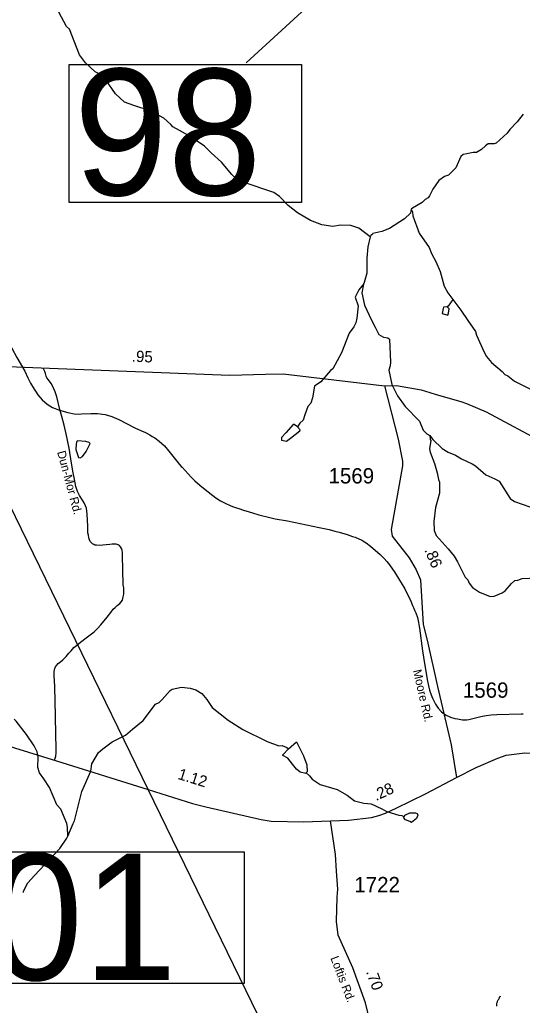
# Model space of a CAD drawing. Extents: x 1950930 to 2061844, y 904556 to 1017002.
# Drawn here: x 2040162 to 2045736, y 940233 to 951158 of the extents above; entities that cross this region are included whole.
import ezdxf

# ---------------------------------------------------------------- set-up
doc = ezdxf.new("R2010")
doc.units = 0
for name, color, linetype in [('Exist Hydrographic Creek Single Shore', 7, 'Continuous'), ('Exist Hydrographic Misc Water Feature', 7, 'Continuous'), ('Exist Road Non-System Type 51', 7, 'Continuous'), ('Exist Road Non-System Type 51 Label', 7, 'Continuous'), ('Exist Road Primary US Attributed', 7, 'Continuous'), ('Exist Road Primary US Mileage Hundredths English Label', 7, 'Continuous'), ('Exist Road Primary US Structure Standard Bridge CELL', 7, 'Continuous'), ('Exist Road Secondary Structure Culvert Number Label', 7, 'Continuous'), ('Exist Road Secondary Structure Standard Bridge Number Label', 7, 'Continuous'), ('Exist Road Secondary Type 41 Attributed', 7, 'Continuous'), ('Exist Road Secondary Type 51 Attributed', 7, 'Continuous'), ('Exist Road Secondary Type 51 Label', 7, 'Continuous'), ('Exist Road Secondary Type 51 Number Label', 7, 'Continuous'), ('Exist Utilities Electrical Transmission Line', 7, 'Continuous')]:
    doc.layers.add(name, color=color, linetype=linetype)

msp = doc.modelspace()

# ---------------------------------------------------------------- linework, layer by layer
at = {"layer": 'Exist Hydrographic Creek Single Shore'}
msp.add_lwpolyline([(2040202, 941484), (2040205, 941497), (2040253, 941589), (2040327, 941673), (2040606, 941972), (2040684, 942084), (2040696, 942108)], dxfattribs=at)
at = {"layer": 'Exist Hydrographic Misc Water Feature'}
for p, q in [((2043656, 945490), (2043705, 945477)), ((2043853, 945430), (2043881, 945421)), ((2044741, 943637), (2044748, 943622)), ((2045725, 943463), (2045747, 943463))]:
    msp.add_line(p, q, dxfattribs=at)
for points in [[(2044048, 948752), (2043924, 948846), (2043891, 948860), (2043833, 948878), (2043718, 948880), (2043636, 948867), (2043514, 948883), (2043387, 948933), (2043241, 949017), (2043141, 949098), (2043043, 949198), (2042981, 949242), (2042641, 949358), (2042588, 949369), (2042516, 949443), (2042398, 949577), (2042284, 949683), (2042210, 949755), (2042040, 949870), (2041860, 949970), (2041839, 949998), (2041761, 950066), (2041601, 950152), (2041483, 950189), (2041427, 950205), (2041325, 950245), (2041225, 950337), (2041117, 950491), (2041052, 950553), (2040998, 950580), (2040890, 950680), (2040826, 950768), (2040713, 951052), (2040679, 951082), (2040597, 951240)], [(2045747, 950111), (2045679, 950027), (2045596, 949939), (2045570, 949899), (2045448, 949791), (2045424, 949781), (2045356, 949783), (2045328, 949761), (2045282, 949719), (2045228, 949687), (2045192, 949686), (2045120, 949670), (2045080, 949664), (2045054, 949642), (2045000, 949516), (2044916, 949436), (2044872, 949418), (2044810, 949376), (2044743, 949281), (2044707, 949205), (2044691, 949185), (2044657, 949165), (2044625, 949133), (2044517, 949069), (2044505, 949057)], [(2044505, 949057), (2044495, 949013), (2044431, 948949), (2044264, 948842), (2044178, 948812), (2044078, 948788), (2044072, 948772), (2044060, 948772), (2044048, 948752)], [(2044505, 949057), (2044519, 949029), (2044521, 948985), (2044594, 948793), (2044702, 948634), (2044730, 948567), (2044778, 948477), (2044824, 948366), (2044871, 948206), (2044909, 948130), (2044965, 948058)], [(2044048, 948752), (2044024, 948640), (2044012, 948514), (2044011, 948350), (2043981, 948244), (2043973, 948228)], [(2043973, 948228), (2043923, 948162), (2043883, 948084), (2043915, 947986), (2043899, 947848), (2043889, 947796), (2043868, 947752), (2043816, 947682), (2043730, 947465), (2043636, 947289), (2043610, 947271), (2043501, 947143), (2043431, 947095), (2043409, 946967), (2043391, 946907), (2043357, 946871), (2043325, 946779), (2043304, 946719), (2043269, 946685), (2043244, 946645)], [(2043973, 948228), (2043957, 948132), (2043987, 947992), (2044063, 947828), (2044104, 947750), (2044144, 947670), (2044196, 947639), (2044244, 947631), (2044262, 947616), (2044274, 947361), (2044270, 947321), (2044255, 947272), (2044289, 947115), (2044351, 946989), (2044437, 946869), (2044596, 946707), (2044638, 946609), (2044678, 946569), (2044712, 946550)], [(2044965, 948058), (2044915, 947982), (2044903, 947974)], [(2044965, 948058), (2045055, 947938), (2045131, 947824), (2045218, 947700), (2045228, 947660), (2045312, 947473), (2045340, 947424), (2045394, 947357), (2045512, 947259), (2045543, 947225), (2045574, 947209), (2045649, 947153), (2045887, 947032)], [(2044857, 947956), (2044847, 947902), (2044909, 947882), (2044919, 947904)], [(2044903, 947974), (2044861, 947970), (2044857, 947956)], [(2044919, 947904), (2044925, 947954), (2044903, 947974)], [(2040030, 947606), (2040076, 947516), (2040131, 947415), (2040218, 947263), (2040252, 947188), (2040282, 947129)], [(2040282, 947129), (2040321, 947063), (2040336, 947040)], [(2040282, 947129), (2040321, 947063), (2040336, 947040)], [(2040336, 947040), (2040363, 947001), (2040412, 946943), (2040465, 946897)], [(2040336, 947040), (2040363, 947001), (2040412, 946943), (2040465, 946897)], [(2040465, 946897), (2040527, 946861), (2040603, 946831), (2040697, 946803), (2040765, 946789), (2040811, 946787), (2040848, 946789)], [(2040465, 946897), (2040527, 946861), (2040603, 946831), (2040697, 946803), (2040765, 946789), (2040811, 946787), (2040848, 946789)], [(2040848, 946789), (2040949, 946794), (2041023, 946793)], [(2040848, 946789), (2040949, 946794), (2041023, 946793)], [(2041023, 946793), (2041109, 946781), (2041185, 946758)], [(2041023, 946793), (2041109, 946781), (2041185, 946758)], [(2041185, 946758), (2041262, 946725), (2041440, 946634), (2041481, 946615), (2041513, 946601)], [(2041185, 946758), (2041262, 946725), (2041440, 946634), (2041481, 946615), (2041513, 946601)], [(2041513, 946601), (2041556, 946583), (2041606, 946556), (2041632, 946539)], [(2041513, 946601), (2041556, 946583), (2041606, 946556), (2041632, 946539)], [(2043244, 946645), (2043206, 946671), (2043194, 946671), (2043112, 946578)], [(2043164, 946519), (2043268, 946601), (2043272, 946613), (2043244, 946645)], [(2040896, 946482), (2040804, 946490), (2040792, 946480), (2040784, 946408), (2040786, 946392)], [(2041632, 946539), (2041659, 946523), (2041709, 946487), (2041768, 946434), (2041817, 946377), (2041921, 946245), (2041953, 946207)], [(2041632, 946539), (2041659, 946523), (2041709, 946487), (2041768, 946434), (2041817, 946377), (2041921, 946245), (2041953, 946207)], [(2043112, 946578), (2043064, 946528), (2043064, 946496), (2043120, 946488), (2043164, 946519)], [(2044712, 946550), (2044714, 946505), (2044722, 946494), (2044708, 946403), (2044714, 946365), (2044761, 946237), (2044793, 946136), (2044805, 946062), (2044817, 946033), (2044819, 945910), (2044775, 945751), (2044755, 945597), (2044760, 945497), (2044780, 945440), (2044912, 945292), (2044980, 945212), (2045018, 945148), (2045103, 944980), (2045133, 944950), (2045147, 944912), (2045185, 944864), (2045263, 944812), (2045381, 944765), (2045425, 944769), (2045511, 944805), (2045547, 944829), (2045615, 944909), (2045653, 944943), (2045685, 944945), (2045735, 944963), (2045899, 944971)], [(2044712, 946550), (2044742, 946506), (2044848, 946406), (2044914, 946364), (2044996, 946332), (2045060, 946290), (2045181, 946236), (2045216, 946212), (2045333, 946113), (2045433, 946069), (2045481, 946041), (2045601, 945849), (2045651, 945817), (2045821, 945759), (2045875, 945728), (2045983, 945646), (2046016, 945632), (2046522, 945615), (2046634, 945609), (2046727, 945645), (2046759, 945645), (2046850, 945621), (2046908, 945635)], [(2040786, 946392), (2040812, 946306), (2040832, 946302), (2040860, 946316), (2040898, 946370)], [(2040898, 946370), (2040942, 946460), (2040932, 946472), (2040896, 946482)], [(2041953, 946207), (2041962, 946197), (2042063, 946087)], [(2042063, 946087), (2042104, 946047), (2042159, 945998), (2042219, 945949)], [(2042063, 946087), (2042104, 946047), (2042159, 945998), (2042219, 945949)], [(2042219, 945949), (2042336, 945859), (2042388, 945825), (2042448, 945794), (2042496, 945773)], [(2042219, 945949), (2042336, 945859), (2042388, 945825), (2042448, 945794), (2042496, 945773)], [(2042496, 945773), (2042521, 945763), (2042555, 945751)], [(2042496, 945773), (2042521, 945763), (2042555, 945751)], [(2042555, 945751), (2042591, 945738), (2042645, 945721)], [(2042555, 945751), (2042591, 945738), (2042645, 945721)], [(2042645, 945721), (2042707, 945702), (2042743, 945691)], [(2042645, 945721), (2042707, 945702), (2042743, 945691)], [(2042743, 945691), (2042813, 945671), (2042937, 945640), (2042995, 945627)], [(2042743, 945691), (2042813, 945671), (2042937, 945640), (2042995, 945627)], [(2042995, 945627), (2043133, 945602), (2043483, 945531), (2043593, 945506), (2043656, 945490)], [(2042995, 945627), (2043133, 945602), (2043483, 945531), (2043593, 945506), (2043656, 945490)], [(2043705, 945477), (2043794, 945450), (2043853, 945430)], [(2043705, 945477), (2043794, 945450), (2043853, 945430)], [(2043881, 945421), (2043922, 945405), (2043948, 945393)], [(2043881, 945421), (2043922, 945405), (2043948, 945393)], [(2043948, 945393), (2043962, 945386), (2043968, 945383)], [(2043948, 945393), (2043962, 945386), (2043968, 945383)], [(2043968, 945383), (2044005, 945360), (2044053, 945323), (2044158, 945231), (2044198, 945193), (2044203, 945187)], [(2043968, 945383), (2044005, 945360), (2044053, 945323), (2044158, 945231), (2044198, 945193), (2044203, 945187)], [(2044203, 945187), (2044233, 945153), (2044262, 945115), (2044321, 945029), (2044405, 944899), (2044422, 944869)], [(2044203, 945187), (2044233, 945153), (2044262, 945115), (2044321, 945029), (2044405, 944899), (2044422, 944869)], [(2044422, 944869), (2044433, 944850), (2044499, 944711), (2044520, 944664)], [(2044422, 944869), (2044433, 944850), (2044499, 944711), (2044520, 944664)], [(2044520, 944664), (2044529, 944643), (2044541, 944613)], [(2044520, 944664), (2044529, 944643), (2044541, 944613)], [(2044541, 944613), (2044554, 944584), (2044572, 944530)], [(2044541, 944613), (2044554, 944584), (2044572, 944530)], [(2044572, 944530), (2044585, 944475), (2044593, 944432)], [(2044572, 944530), (2044585, 944475), (2044593, 944432)], [(2044593, 944432), (2044597, 944413), (2044630, 944161), (2044651, 944021), (2044685, 943826), (2044695, 943775), (2044707, 943728), (2044725, 943676), (2044741, 943637)], [(2044593, 944432), (2044597, 944413), (2044630, 944161), (2044651, 944021), (2044685, 943826), (2044695, 943775), (2044707, 943728), (2044725, 943676), (2044741, 943637)], [(2040696, 942108), (2040754, 942248), (2040768, 942278), (2040849, 942602), (2040949, 942830), (2040963, 942908), (2041036, 943034), (2041082, 943077), (2041186, 943155), (2041334, 943227), (2041412, 943295), (2041532, 943391), (2041668, 943570), (2041707, 943590), (2041743, 943624), (2041829, 943722), (2041853, 943738), (2041955, 943758), (2042051, 943750), (2042117, 943731), (2042181, 943691)], [(2042181, 943691), (2042239, 943623), (2042296, 943535), (2042474, 943393), (2042636, 943289), (2042906, 943156), (2043036, 943108), (2043072, 943114), (2043124, 943092), (2043142, 943076)], [(2044748, 943622), (2044775, 943571), (2044804, 943525), (2044839, 943485), (2044884, 943452)], [(2044748, 943622), (2044775, 943571), (2044804, 943525), (2044839, 943485), (2044884, 943452)], [(2044884, 943452), (2044941, 943427), (2044989, 943413), (2045016, 943407)], [(2044884, 943452), (2044941, 943427), (2044989, 943413), (2045016, 943407)], [(2045116, 943398), (2045142, 943401), (2045275, 943435), (2045334, 943447), (2045392, 943454), (2045452, 943457), (2045725, 943463)], [(2045116, 943398), (2045142, 943401), (2045275, 943435), (2045334, 943447), (2045392, 943454), (2045452, 943457), (2045725, 943463)], [(2040696, 942108), (2040692, 942208), (2040686, 942248), (2040618, 942408), (2040575, 942457), (2040493, 942648), (2040429, 942745), (2040381, 942809), (2040363, 942869), (2040368, 942989), (2040356, 943041), (2040322, 943111), (2040238, 943235), (2040124, 943381), (2040100, 943405)], [(2045016, 943407), (2045034, 943404), (2045074, 943398), (2045107, 943397), (2045116, 943398)], [(2045016, 943407), (2045034, 943404), (2045074, 943398), (2045107, 943397), (2045116, 943398)], [(2043142, 943076), (2043230, 943153), (2043311, 942997), (2043347, 942897), (2043349, 942821), (2043339, 942811)], [(2043187, 942906), (2043134, 942972), (2043080, 943002), (2043080, 943010), (2043142, 943076)], [(2043339, 942811), (2043335, 942803), (2043271, 942817), (2043233, 942849), (2043187, 942906)], [(2043339, 942811), (2043375, 942777), (2043405, 942741), (2043495, 942681), (2043683, 942625), (2043793, 942562), (2043875, 942498), (2043977, 942474), (2044061, 942466), (2044179, 942410), (2044234, 942382), (2044368, 942339), (2044400, 942337), (2044424, 942323)], [(2044424, 942323), (2044432, 942339), (2044488, 942367), (2044550, 942367)], [(2044550, 942367), (2044571, 942359), (2044576, 942339), (2044562, 942305), (2044508, 942261), (2044488, 942269)], [(2044488, 942269), (2044442, 942289), (2044420, 942315), (2044424, 942323)]]:
    msp.add_lwpolyline(points, dxfattribs=at)
at = {"layer": 'Exist Road Non-System Type 51'}
for points in [[(2040548, 942949), (2040563, 942996), (2040565, 943032), (2040565, 943082), (2040563, 943236), (2040559, 943439), (2040552, 943768), (2040545, 943889), (2040544, 943932), (2040547, 943952), (2040551, 943966), (2040558, 943983), (2040571, 944000), (2040588, 944021), (2040619, 944044), (2040639, 944061), (2040677, 944101), (2040706, 944135), (2040732, 944163), (2040762, 944198), (2040791, 944222), (2040819, 944244), (2040851, 944271), (2040900, 944307), (2040942, 944341), (2040987, 944374), (2041024, 944410), (2041061, 944450), (2041132, 944536), (2041173, 944588), (2041199, 944624), (2041220, 944644), (2041244, 944664), (2041272, 944688), (2041286, 944707), (2041300, 944725), (2041311, 944762), (2041316, 944791), (2041316, 944816), (2041316, 944860), (2041311, 944893), (2041303, 945221), (2041300, 945250), (2041297, 945278), (2041291, 945297), (2041280, 945314), (2041270, 945328), (2041255, 945337), (2041231, 945345), (2041188, 945345), (2041162, 945342), (2041043, 945330), (2041014, 945332), (2040994, 945335), (2040983, 945342), (2040970, 945350), (2040953, 945364), (2040944, 945375), (2040935, 945392), (2040929, 945414), (2040923, 945443), (2040919, 945470), (2040918, 945505), (2040917, 945541), (2040909, 945678), (2040907, 945712), (2040902, 945745), (2040892, 945771), (2040876, 945802), (2040857, 945832), (2040825, 945883), (2040804, 945927), (2040794, 945951), (2040786, 945984), (2040767, 946082), (2040756, 946134), (2040738, 946244), (2040711, 946409), (2040678, 946567), (2040654, 946662), (2040629, 946759), (2040606, 946838), (2040573, 946976), (2040556, 947032), (2040541, 947066), (2040513, 947123), (2040501, 947140), (2040480, 947165), (2040464, 947187), (2040456, 947207), (2040446, 947237), (2040439, 947259), (2040432, 947272), (2040426, 947289)], [(2045454, 940224), (2045453, 940236), (2045453, 940247), (2045454, 940256), (2045456, 940264), (2045460, 940272), (2045462, 940279), (2045466, 940286), (2045470, 940294), (2045474, 940301), (2045478, 940309), (2045482, 940316), (2045485, 940323), (2045488, 940328), (2045490, 940332), (2045491, 940334), (2045490, 940335), (2045490, 940334), (2045491, 940332), (2045492, 940331)]]:
    msp.add_lwpolyline(points, dxfattribs=at)
at = {"layer": 'Exist Road Primary US Attributed'}
for points in [[(2037989, 942420), (2039346, 943037), (2039519, 943113), (2039661, 943145), (2039721, 943152), (2039826, 943149), (2039950, 943136), (2040568, 942942), (2041588, 942624), (2042079, 942470), (2042226, 942434), (2042841, 942292), (2042952, 942276), (2043309, 942268), (2043607, 942279)], [(2045005, 942757), (2045226, 942869), (2045466, 942973), (2045556, 943005), (2045764, 943032), (2045927, 943028), (2046240, 942973), (2047256, 942766), (2047575, 942689), (2047735, 942622), (2047874, 942527), (2048129, 942306), (2048411, 942127), (2048559, 942060), (2048645, 942026)], [(2043607, 942279), (2043809, 942287), (2044062, 942315), (2044143, 942338), (2044219, 942364), (2044338, 942419), (2044669, 942581), (2045005, 942757)]]:
    msp.add_lwpolyline(points, dxfattribs=at)
at = {"layer": 'Exist Road Secondary Structure Culvert Number Label'}
msp.add_lwpolyline([(2037519, 941935), (2042650, 941935), (2042650, 940475), (2037519, 940475)], close=True, dxfattribs=at)
at = {"layer": 'Exist Road Secondary Structure Standard Bridge Number Label'}
msp.add_line((2045899, 953644), (2042672, 950678), dxfattribs=at)
msp.add_lwpolyline([(2040711, 950662), (2043288, 950662), (2043288, 949133), (2040711, 949133)], close=True, dxfattribs=at)
at = {"layer": 'Exist Road Secondary Type 41 Attributed'}
msp.add_lwpolyline([(2044209, 947101), (2044361, 946510), (2044408, 946266), (2044406, 946214), (2044283, 945506), (2044291, 945434), (2044480, 945192), (2044560, 945061), (2044606, 944951), (2044637, 944453), (2044682, 944279), (2044795, 943765), (2044948, 943121), (2045005, 942757)], dxfattribs=at)
at = {"layer": 'Exist Road Secondary Type 51 Attributed'}
for points in [[(2039219, 947221), (2039331, 947248), (2039334, 947248), (2039585, 947296), (2039846, 947322), (2040492, 947297), (2042493, 947217), (2042889, 947230), (2043083, 947234), (2044209, 947101)], [(2044209, 947101), (2044339, 947105), (2044613, 947054), (2044710, 947026), (2044779, 947004), (2045053, 946927), (2045116, 946903), (2045334, 946813), (2045997, 946457)], [(2044286, 938739), (2044349, 938832), (2044378, 938932), (2044371, 939060), (2044339, 939190), (2044242, 939421), (2044205, 939521), (2044085, 939838), (2044031, 940056), (2044022, 940154), (2043996, 940262), (2043857, 940650), (2043693, 941009), (2043674, 941162), (2043684, 941433), (2043691, 941522), (2043676, 941721), (2043666, 941905), (2043607, 942279)]]:
    msp.add_lwpolyline(points, dxfattribs=at)
at = {"layer": 'Exist Utilities Electrical Transmission Line'}
for p, q in [((2040785, 944272), (2039334, 947248)), ((2041588, 942624), (2040785, 944272)), ((2043717, 938255), (2041588, 942624))]:
    msp.add_line(p, q, dxfattribs=at)

# ---------------------------------------------------------------- texts
at = {"layer": 'Exist Road Non-System Type 51 Label'}
msp.add_text('Dun-Mor Rd.', height=95, rotation=285.0439, dxfattribs=at).set_placement((2040576, 946366))
at = {"layer": 'Exist Road Primary US Mileage Hundredths English Label'}
for s, rotation, p in [('1.12', 342.6625, (2041907, 942744)), ('.28', 25.1153, (2044114, 942496))]:
    msp.add_text(s, height=125, rotation=rotation, dxfattribs=at).set_placement(p)
at = {"layer": 'Exist Road Primary US Structure Standard Bridge CELL'}
for s, rotation, p in [('.95', 357.6973, (2041403, 947367)), ('.86', 292.8827, (2044648, 945281)), ('.70', 289.7439, (2044002, 940605))]:
    msp.add_text(s, height=125, rotation=rotation, dxfattribs=at).set_placement(p)
at = {"layer": 'Exist Road Secondary Structure Culvert Number Label'}
msp.add_text('C201', height=1400, dxfattribs=at).set_placement((2037430, 940514))
at = {"layer": 'Exist Road Secondary Structure Standard Bridge Number Label'}
msp.add_text('98', height=1400, dxfattribs=at).set_placement((2040762, 949212))
at = {"layer": 'Exist Road Secondary Type 51 Label'}
for s, rotation, p in [('Moore Rd.', 282.8789, (2044523, 943944)), ('Loftis Rd.', 291.1343, (2043606, 940757))]:
    msp.add_text(s, height=95, rotation=rotation, dxfattribs=at).set_placement(p)
at = {"layer": 'Exist Road Secondary Type 51 Number Label'}
for s, p in [('1569', (2043587, 946017)), ('1569', (2045077, 943642)), ('1722', (2043873, 941486))]:
    msp.add_text(s, height=170, dxfattribs=at).set_placement(p)

doc.saveas('drawing.dxf')
